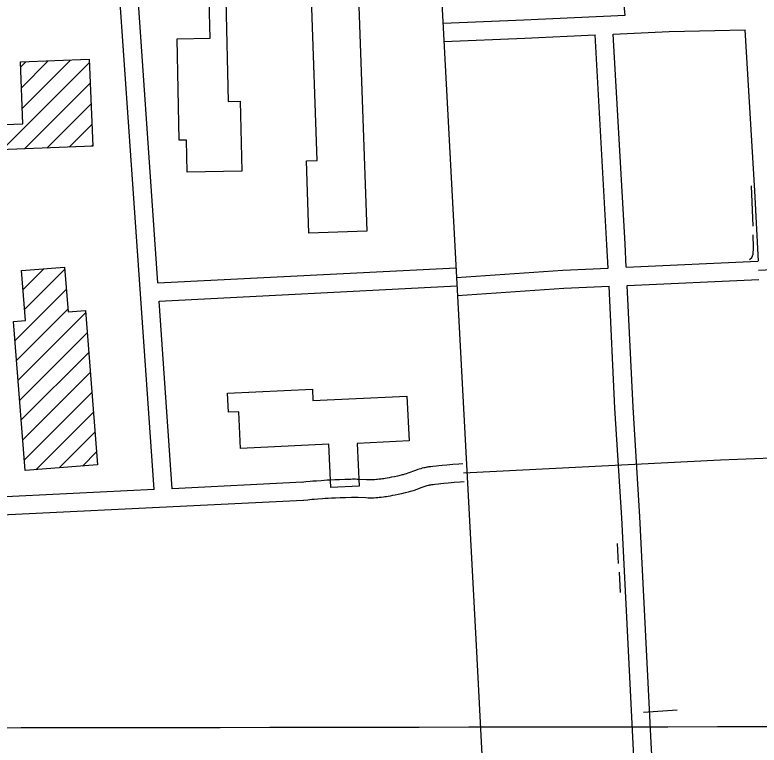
# Model space of a CAD drawing. Extents: x 3313447 to 3351316, y 703786 to 729172.
# Drawn here: x 3331846 to 3333073, y 721278 to 722482 of the extents above; entities that cross this region are included whole.
import ezdxf

# ---------------------------------------------------------------- set-up
doc = ezdxf.new("R2010")
doc.units = 0
for name, color, linetype in [('V-BLDG-OTLN', 7, 'Continuous'), ('V-GRID-MAJR', 7, 'Continuous'), ('V-ROAD-CNTR', 7, 'Continuous'), ('V-TOPO-SHOR', 7, 'Continuous')]:
    doc.layers.add(name, color=color, linetype=linetype)

msp = doc.modelspace()

# ---------------------------------------------------------------- linework, layer by layer
at = {"layer": 'V-BLDG-OTLN'}
for p, q in [((3331825.156751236, 722259.7591176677), (3331968.89475404, 722403.497120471)), ((3331855.374163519, 722396.0425471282), (3331864.164018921, 722404.8324025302)), ((3331856.690015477, 722362.0030600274), (3331900.941066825, 722406.2541113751)), ((3331858.005867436, 722327.9635729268), (3331937.7181147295, 722407.6758202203)), ((3331861.933080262, 722261.1801076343), (3331970.2102441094, 722369.457271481)), ((3331898.709409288, 722262.6010976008), (3331971.5257341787, 722335.4174224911)), ((3331935.4857383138, 722264.0220875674), (3331972.841224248, 722301.3775735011)), ((3331972.26206734, 722265.4430775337), (3331974.1567143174, 722267.3377245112)), ((3331859.377412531, 722029.0055421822), (3331893.760061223, 722063.3881908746)), ((3331861.9596733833, 721996.2324639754), (3331928.2680270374, 722062.5408176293)), ((3331846.193175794, 721945.1106273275), (3331930.8496954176, 722029.7671469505)), ((3331848.773953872, 721912.3360663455), (3331933.4313637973, 721996.9934762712)), ((3331851.354731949, 721879.5615053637), (3331962.519226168, 721990.7259995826)), ((3331853.935510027, 721846.786944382), (3331965.099758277, 721957.9511926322)), ((3331856.516288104, 721814.0123834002), (3331967.680290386, 721925.1763856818)), ((3331859.0970661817, 721781.2378224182), (3331970.260822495, 721892.4015787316)), ((3331861.6778442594, 721748.4632614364), (3331972.841354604, 721859.6267717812)), ((3331880.6343058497, 721732.0643839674), (3331975.4218867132, 721826.8519648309)), ((3331919.011463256, 721735.0862023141), (3331978.0024188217, 721794.0771578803)), ((3331957.388620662, 721738.1080206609), (3331980.5829509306, 721761.3023509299))]:
    msp.add_line(p, q, dxfattribs=at)
for points in [[(3332412.829, 722512.2270000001), (3332426.417, 722125.493), (3332330.985, 722122.1410000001), (3332326.796, 722241.322), (3332344.514, 722241.9450000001), (3332335.113, 722509.498)], [(3332193.994, 722507.208), (3332197.436, 722339.356), (3332217.747, 722339.774), (3332220.11, 722224.617), (3332129.9450000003, 722222.767), (3332128.863, 722275.569), (3332117.157, 722275.329), (3332113.72, 722442.8150000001), (3332167.806, 722443.9230000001), (3332166.524, 722506.645)], [(3331974.227, 722265.519), (3331820.3140000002, 722259.572), (3331822.609, 722200.143), (3331767.6410000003, 722198.017), (3331766.1750000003, 722235.971), (3331657.6210000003, 722231.7760000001), (3331654.932, 722301.312), (3331750.428, 722305.005), (3331748.1890000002, 722362.904), (3331651.825, 722359.1780000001), (3331649.361, 722422.939), (3331755.148, 722427.029), (3331753.2830000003, 722475.275), (3331807.774, 722477.381), (3331814.598, 722300.841), (3331858.988, 722302.557), (3331855.048, 722404.48), (3331968.687, 722408.873)], [(3331863.078, 721730.682), (3331843.731, 721976.379), (3331863.4020000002, 721977.927), (3331856.897, 722060.486), (3331927.989, 722066.083), (3331933.8140000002, 721992.136), (3331962.232, 721994.3740000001), (3331982.255, 721740.066)], [(3332217.984, 721767.2490000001), (3332215.09, 721827.694), (3332198.323, 721826.8910000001), (3332196.8200000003, 721858.277), (3332336.637, 721864.973), (3332337.548, 721846.013), (3332492.545, 721853.437), (3332496.088, 721779.4720000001), (3332410.4220000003, 721775.367), (3332413.802, 721704.849), (3332366.9020000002, 721702.6), (3332363.472, 721774.218)]]:
    msp.add_lwpolyline(points, close=True, dxfattribs=at)
at = {"layer": 'V-GRID-MAJR'}
msp.add_spline([(3317583.083, 721289.311), (3322833.044, 721295.0380000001), (3328083.005, 721301.528), (3333332.965, 721308.783), (3338582.924, 721316.8), (3343832.882, 721325.582), (3349082.838, 721335.127), (3349082.839, 721335.127)], degree=3, dxfattribs=at)
at = {"layer": 'V-ROAD-CNTR'}
for points in [[(3332327.4553076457, 726641.8116893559), (3332380.9582006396, 725603.650765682), (3332449.190064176, 724438.3130963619), (3332512.0379384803, 723212.3895482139), (3332606.873748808, 721442.1540886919), (3332692.1285782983, 719800.0723728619), (3332783.0853963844, 718163.074646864)], [(3332852.4922575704, 722481.500009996), (3332839.445283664, 722609.68275363), (3332819.354323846, 722996.9889790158)], [(3332075.43381169, 721699.2185745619), (3332000.9329606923, 722770.3184323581)], [(3332081.8037989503, 722039.98889302), (3332030.860900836, 722772.4004281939)], [(3332552.068858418, 722468.2750364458), (3332685.500591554, 722473.9360251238), (3332852.4922575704, 722481.500009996)], [(3332553.340855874, 722438.3010963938), (3332686.8145889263, 722443.964085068), (3332802.8823567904, 722449.2220745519)], [(3332824.336313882, 722064.6618436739), (3332822.4773176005, 722102.9327671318), (3332802.8823567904, 722449.2220745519)], [(3332832.8532968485, 722450.580071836), (3332925.1711122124, 722454.7620634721), (3333050.507861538, 722457.4260581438)], [(3332854.306253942, 722066.0118409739), (3332852.435257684, 722104.5087639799), (3332832.8532968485, 722450.580071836)], [(3333072.3138179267, 722075.832821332), (3333066.070830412, 722191.81358937), (3333050.508861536, 722457.4260581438)], [(3332854.3052539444, 722066.0128409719), (3333071.450819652, 722075.794821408)], [(3333399.462163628, 722076.1048207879), (3333326.1703102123, 722072.6978276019), (3333072.1258183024, 722060.809851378)], [(3332081.802798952, 722039.98889302), (3332573.5338154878, 722065.1488427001)], [(3332574.1228143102, 722049.177874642), (3332749.7124631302, 722061.3008503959), (3332824.335313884, 722064.6618436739)], [(3332855.760251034, 722036.047900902), (3333072.800816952, 722045.824881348)], [(3332083.8857947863, 722010.0559528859), (3332575.06781242, 722035.1889026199)], [(3332576.188810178, 722019.2499344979), (3332751.420459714, 722031.3469103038), (3332825.7903109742, 722034.6979036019)], [(3332869.748223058, 721212.8175473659), (3332865.983230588, 721269.4854340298), (3332846.951268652, 721652.4406681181), (3332835.556291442, 721833.687305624), (3332825.791310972, 722034.6969036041)], [(3332899.7271631, 721214.1325447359), (3332895.9331706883, 721271.2254305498), (3332876.905208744, 721654.1266647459), (3332865.510231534, 721835.357302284), (3332855.761251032, 722036.0469009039)], [(3332105.40375175, 721700.6905716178), (3332083.8857947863, 722010.0559528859)], [(3332586.035790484, 721726.947519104), (3333009.652943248, 721748.4594760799), (3333318.10132635, 721760.366452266), (3333415.0731324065, 721765.198442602)], [(3332584.896792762, 721741.9044891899), (3332578.18280619, 721741.3924902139), (3332568.129826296, 721740.5494919), (3332558.1138463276, 721739.6814936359), (3332550.854860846, 721739.0324949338), (3332545.361871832, 721738.4974960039), (3332541.205880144, 721738.0624968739), (3332535.023892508, 721737.356498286), (3332531.884898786, 721736.9684990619), (3332528.699905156, 721736.553499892), (3332526.985908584, 721736.301500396), (3332525.285911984, 721736.0135009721), (3332523.663915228, 721735.70450159), (3332522.1149183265, 721735.3785022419), (3332520.58292139, 721735.0285029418), (3332517.838926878, 721734.335504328), (3332515.273932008, 721733.6155057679), (3332512.924936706, 721732.9025071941), (3332510.736941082, 721732.1975086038), (3332506.85794884, 721730.8695112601), (3332494.2309740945, 721726.2815204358), (3332491.311979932, 721725.281522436), (3332489.1669842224, 721724.58952382), (3332487.5899873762, 721724.1105247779), (3332486.471989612, 721723.7885254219), (3332484.726993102, 721723.3225263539), (3332482.953996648, 721722.8925272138), (3332477.0090085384, 721721.5555298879), (3332471.7810189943, 721720.423532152), (3332467.24302807, 721719.490534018), (3332463.295035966, 721718.7265355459), (3332459.8610428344, 721718.1035367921), (3332456.8710488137, 721717.5975378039), (3332454.2630540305, 721717.1855386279), (3332451.9950585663, 721716.8535392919), (3332450.04806246, 721716.5885398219), (3332446.5450694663, 721716.15954068), (3332443.9690746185, 721715.886541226), (3332442.0780784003, 721715.712541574), (3332439.1720842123, 721715.4875420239), (3332436.3100899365, 721715.320542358), (3332434.351093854, 721715.2485425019), (3332432.500097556, 721715.2195425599), (3332430.7301010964, 721715.2225425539), (3332429.071104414, 721715.2485425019), (3332425.8011109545, 721715.3505422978), (3332413.526135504, 721715.9655410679), (3332410.27314201, 721716.097540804), (3332407.772147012, 721716.1665406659), (3332405.8281509, 721716.1965406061), (3332402.939156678, 721716.1955406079), (3332400.072162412, 721716.1305407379), (3332390.00818254, 721715.7695414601), (3332381.260200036, 721715.4355421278), (3332373.5832153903, 721715.1135427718), (3332366.84822886, 721714.8005433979), (3332360.9452406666, 721714.4965440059), (3332355.770251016, 721714.20454459), (3332351.214260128, 721713.923545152), (3332343.284275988, 721713.3765462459), (3332337.306287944, 721712.9085471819), (3332332.7942969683, 721712.5205479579), (3332326.0603104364, 721711.882549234), (3332319.3933237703, 721711.1725506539)], [(3332320.2463220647, 721711.2385505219), (3332105.40375175, 721700.6905716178)], [(3332587.1747882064, 721711.9905490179), (3332580.576801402, 721711.4885500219), (3332570.6778212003, 721710.657551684), (3332560.7438410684, 721709.7975534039), (3332553.644855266, 721709.162554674), (3332548.3778658, 721708.6495556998), (3332544.4698736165, 721708.2405565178), (3332538.565885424, 721707.5665578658), (3332535.666891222, 721707.2085585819), (3332532.8178969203, 721706.8355593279), (3332531.6658992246, 721706.667559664), (3332530.601901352, 721706.487560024), (3332529.561903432, 721706.2885604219), (3332528.54290547, 721706.0745608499), (3332527.596907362, 721705.8585612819), (3332525.5669114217, 721705.3455623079), (3332523.683915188, 721704.817563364), (3332521.88291879, 721704.2705644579), (3332520.196922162, 721703.727565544), (3332516.839928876, 721702.577567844), (3332504.2169541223, 721697.9915770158), (3332500.779960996, 721696.8135793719), (3332498.13296629, 721695.95958108), (3332496.0959703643, 721695.3405823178), (3332494.493973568, 721694.8805832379), (3332492.134978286, 721694.248584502), (3332489.777983, 721693.6785856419), (3332483.474995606, 721692.25958848), (3332477.975006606, 721691.0695908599), (3332473.1130163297, 721690.0705928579), (3332468.825024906, 721689.2405945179), (3332465.0430324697, 721688.5535958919), (3332461.7110391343, 721687.98959702), (3332458.7790449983, 721687.527597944), (3332456.195050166, 721687.1475987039), (3332453.8920547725, 721686.83459933), (3332449.945062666, 721686.351600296), (3332446.9250687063, 721686.032600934), (3332444.612073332, 721685.818601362), (3332441.2040801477, 721685.555601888), (3332437.73808708, 721685.352602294), (3332435.1350922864, 721685.2566024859), (3332432.7080971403, 721685.2196025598), (3332430.4681016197, 721685.2226025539), (3332428.3651058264, 721685.2566024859), (3332424.58311339, 721685.3746022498), (3332412.16813822, 721685.995601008), (3332409.2511440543, 721686.1136007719), (3332407.124148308, 721686.172600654), (3332405.600151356, 721686.196600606), (3332403.285155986, 721686.1956006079), (3332400.950160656, 721686.142600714), (3332391.1181803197, 721685.7896014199), (3332382.4601976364, 721685.4596020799), (3332374.907212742, 721685.143602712), (3332368.316225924, 721684.8366033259), (3332362.5612374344, 721684.5406039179), (3332357.5382474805, 721684.256604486), (3332353.170256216, 721683.9876050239), (3332345.4882715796, 721683.456606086), (3332339.760283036, 721683.008606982), (3332335.4942915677, 721682.6426077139), (3332329.064304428, 721682.032608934), (3332322.5713174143, 721681.340610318)], [(3332075.43381169, 721699.21957456), (3331629.691703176, 721677.3356183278)], [(3332321.7183191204, 721681.27461045), (3331789.64938326, 721655.152662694)]]:
    msp.add_lwpolyline(points, dxfattribs=at)
at = {"layer": 'V-TOPO-SHOR'}
for p, q in [((3333063.54, 722133.653), (3333060.5700000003, 722200.096)), ((3332841.614, 721577.383), (3332839.853, 721610.045)), ((3332844.7290000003, 721529.712), (3332843.046, 721562.853)), ((3332882.681, 721332.045), (3332938.255, 721335.92))]:
    msp.add_line(p, q, dxfattribs=at)
msp.add_lwpolyline([(3333057.427, 722078.6680000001), (3333061.242, 722082.281), (3333063.294, 722087.323), (3333063.88, 722097.71), (3333063.3740000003, 722119.194)], dxfattribs=at)

doc.saveas('drawing.dxf')
